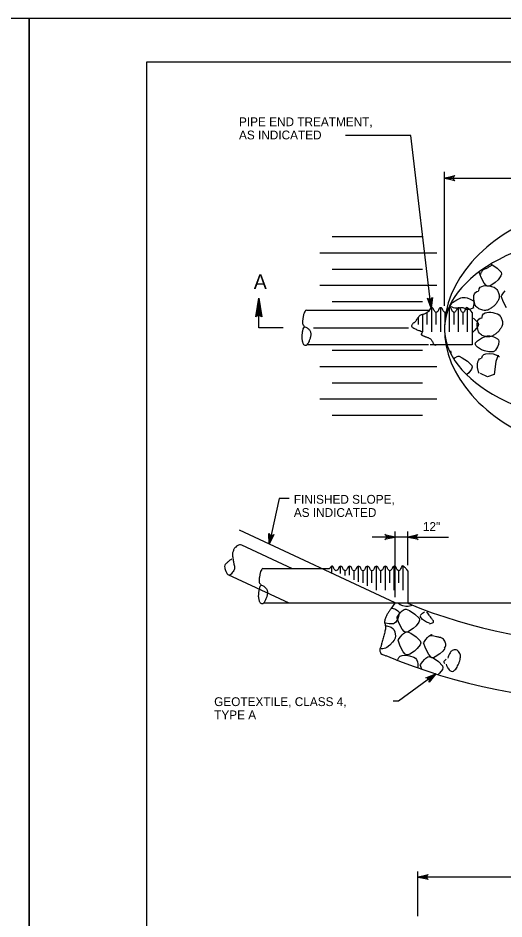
# Model space of a CAD drawing. Extents: x 636183 to 639890, y 299162 to 300538.
# Drawn here: x 638140.2 to 638305.4, y 300231.9 to 300538.4 of the extents above; entities that cross this region are included whole.
import ezdxf

# ---------------------------------------------------------------- set-up
doc = ezdxf.new("R2010")
doc.units = 0
for name, color, linetype in [('1', 7, 'Continuous'), ('Default', 7, 'Continuous'), ('PLT-BNDY', 7, 'Continuous')]:
    doc.layers.add(name, color=color, linetype=linetype)

msp = doc.modelspace()

# ---------------------------------------------------------------- linework, layer by layer
at = {"layer": '1'}
msp.add_lwpolyline([(638969.91, 299959.45), (638969.91, 300523.45), (638183.91, 300523.45), (638183.91, 299959.45), (638969.91, 299959.45), (638969.91, 299985.81), (638769.91, 299985.81), (638769.91, 300050.49), (638969.91, 300050.49), (638969.91, 300079.45), (638769.91, 300079.45), (638769.91, 299959.45), (638848.72, 299959.45), (638848.72, 299985.81), (638848.72, 299959.45), (638925.72, 299959.45), (638925.72, 299985.81), (638925.72, 299973.49), (638969.91, 299973.49)], dxfattribs=at)
at = {"layer": 'Default'}
for p, q in [((638285.16, 300440.54), (638285.16, 300486.1)), ((638246.92, 300464.1), (638277.7, 300464.1)), ((638242.77, 300458.57), (638282.51, 300458.57)), ((638301.04, 300454.66), (638301.2, 300454.6)), ((638301.2, 300454.6), (638303.01, 300453.36)), ((638246.92, 300453.05), (638277.7, 300453.05)), ((638297.62, 300450.2), (638296.96, 300451.97)), ((638303.01, 300453.36), (638304.41, 300451.97)), ((638304.57, 300451.34), (638304.36, 300450.67)), ((638304.41, 300451.97), (638304.57, 300451.34)), ((638298.62, 300448.28), (638297.62, 300450.2)), ((638299.33, 300447.43), (638298.62, 300448.28)), ((638302.42, 300448.48), (638300.86, 300447.46)), ((638303.41, 300449.39), (638302.42, 300448.48)), ((638304.36, 300450.67), (638303.41, 300449.39)), ((638242.77, 300447.52), (638282.51, 300447.52)), ((638299.72, 300447.19), (638299.33, 300447.43)), ((638300.2, 300447.21), (638299.72, 300447.19)), ((638300.86, 300447.46), (638300.2, 300447.21)), ((638305.25, 300444.9), (638305.83, 300445.61)), ((638222, 300433.08), (638222, 300443.14)), ((638287.92, 300441.66), (638289.31, 300442.58)), ((638289.31, 300442.58), (638290.75, 300443.23)), ((638290.75, 300443.23), (638291.22, 300443.35)), ((638291.22, 300443.35), (638292.14, 300443.34)), ((638292.14, 300443.34), (638292.86, 300443.19)), ((638292.86, 300443.19), (638293.9, 300442.81)), ((638293.9, 300442.81), (638294.77, 300442.34)), ((638294.77, 300442.34), (638295.08, 300441.95)), ((638305.2, 300441.75), (638304.44, 300443.79)), ((638304.53, 300443.92), (638305.25, 300444.9)), ((638246.92, 300441.99), (638277.7, 300441.99)), ((638280.83, 300431.71), (638280.83, 300439.82)), ((638283.86, 300431.71), (638283.86, 300439.82)), ((638286.91, 300431.71), (638286.91, 300439.82)), ((638287.16, 300440.54), (638287.09, 300440.69)), ((638287.18, 300440.95), (638287.92, 300441.66)), ((638289.95, 300431.71), (638289.95, 300439.82)), ((638292.99, 300431.71), (638292.99, 300439.82)), ((638295.02, 300440.39), (638294.84, 300439.9)), ((638295.17, 300441.45), (638295.02, 300440.39)), ((638295.08, 300441.95), (638295.17, 300441.45)), ((638306.2, 300439.83), (638305.2, 300441.75)), ((638279.91, 300438.91), (638238.33, 300438.91)), ((638276.27, 300434.14), (638276.27, 300436.71)), ((638277.79, 300431.71), (638277.79, 300437.44)), ((638279.31, 300434.14), (638279.31, 300438.3)), ((638282.34, 300434.14), (638282.34, 300438.3)), ((638285.38, 300434.14), (638285.38, 300438.3)), ((638288.43, 300434.14), (638288.43, 300438.3)), ((638291.47, 300434.14), (638291.47, 300438.3)), ((638294.51, 300438.3), (638294.51, 300427.25)), ((638294.92, 300436.33), (638295.11, 300436.2)), ((638295.11, 300436.2), (638296.51, 300434.81)), ((638230.29, 300433.08), (638222, 300433.08)), ((638240.59, 300433.08), (638272.9, 300433.08)), ((638296.46, 300433.51), (638295.51, 300432.23)), ((638296.67, 300434.18), (638296.46, 300433.51)), ((638296.51, 300434.81), (638296.67, 300434.18)), ((638295.51, 300432.23), (638294.7, 300431.48)), ((638297.76, 300429.57), (638299.2, 300430.22)), ((638299.2, 300430.22), (638299.68, 300430.33)), ((638299.68, 300430.33), (638300.59, 300430.32)), ((638300.59, 300430.32), (638301.31, 300430.17)), ((638301.31, 300430.17), (638302.35, 300429.79)), ((638302.35, 300429.79), (638303.22, 300429.32)), ((638279.71, 300427.25), (638238.33, 300427.25)), ((638294.51, 300427.25), (638280.32, 300427.25)), ((638295.54, 300427.85), (638296.37, 300428.65)), ((638295.86, 300427.02), (638295.54, 300427.67)), ((638296.36, 300426.45), (638295.86, 300427.02)), ((638296.37, 300428.65), (638297.76, 300429.57)), ((638303.47, 300427.37), (638303.16, 300426.54)), ((638303.22, 300429.32), (638303.53, 300428.93)), ((638303.63, 300428.44), (638303.47, 300427.37)), ((638303.53, 300428.93), (638303.63, 300428.44)), ((638246.92, 300425.41), (638277.7, 300425.41)), ((638287.21, 300425.19), (638287.29, 300424.73)), ((638287.29, 300424.73), (638287.3, 300424.4)), ((638297.72, 300425.56), (638296.36, 300426.45)), ((638298.78, 300425.15), (638297.72, 300425.56)), ((638298.05, 300423.52), (638298.58, 300423.92)), ((638298.58, 300423.92), (638299.24, 300424.14)), ((638300.2, 300424.86), (638298.78, 300425.15)), ((638299.24, 300424.14), (638300.62, 300424.25)), ((638301.75, 300424.9), (638300.2, 300424.86)), ((638300.62, 300424.25), (638301.73, 300424.13)), ((638301.73, 300424.13), (638303.22, 300423.64)), ((638302.11, 300425.09), (638301.75, 300424.9)), ((638302.49, 300425.46), (638302.11, 300425.09)), ((638303.16, 300426.54), (638302.49, 300425.46)), ((638303.22, 300423.64), (638303.78, 300423.28)), ((638288.42, 300422.5), (638288.72, 300422.8)), ((638288.72, 300422.8), (638289.41, 300423.25)), ((638289.41, 300423.25), (638289.76, 300423.35)), ((638289.76, 300423.35), (638290.09, 300423.34)), ((638290.09, 300423.34), (638291.22, 300422.88)), ((638291.22, 300422.88), (638293.03, 300421.65)), ((638293.03, 300421.65), (638294.42, 300420.25)), ((638296.38, 300420.65), (638296.5, 300421.44)), ((638296.4, 300419.49), (638296.38, 300420.65)), ((638296.5, 300421.44), (638296.68, 300421.95)), ((638296.68, 300421.95), (638297.11, 300422.5)), ((638297.11, 300422.5), (638297.72, 300422.71)), ((638297.81, 300422.85), (638298.05, 300423.52)), ((638303.78, 300423.28), (638303.82, 300423.23)), ((638242.77, 300419.89), (638282.51, 300419.89)), ((638293.43, 300417.68), (638292.8, 300417.1)), ((638294.37, 300418.96), (638293.43, 300417.68)), ((638294.59, 300419.63), (638294.37, 300418.96)), ((638294.42, 300420.25), (638294.59, 300419.63)), ((638296.74, 300418.03), (638296.4, 300419.49)), ((638297, 300417.52), (638296.74, 300418.03)), ((638246.92, 300414.36), (638277.7, 300414.36)), ((638242.77, 300408.83), (638282.51, 300408.83)), ((638246.92, 300403.31), (638277.7, 300403.31)), ((638268.41, 300339.43), (638215.49, 300364.13)), ((638268.41, 300341.37), (638268.41, 300363.77)), ((638272.66, 300352.33), (638272.66, 300363.77)), ((638233.46, 300351), (638216.26, 300359.03)), ((638243.28, 300351), (638223.65, 300351)), ((638245.9, 300351), (638243.34, 300351)), ((638246.82, 300349.44), (638246.82, 300351.91)), ((638249.86, 300349.45), (638249.86, 300351.91)), ((638251.38, 300348.74), (638251.38, 300350.39)), ((638252.9, 300348.84), (638252.9, 300351.91)), ((638254.42, 300347.32), (638254.42, 300350.39)), ((638255.94, 300346.61), (638255.94, 300351.91)), ((638257.46, 300346.22), (638257.46, 300350.39)), ((638258.98, 300345.19), (638258.98, 300351.91)), ((638260.5, 300346.22), (638260.5, 300350.39)), ((638262.02, 300343.79), (638262.02, 300351.91)), ((638263.54, 300346.22), (638263.54, 300350.39)), ((638265.06, 300343.79), (638265.06, 300351.91)), ((638266.58, 300346.22), (638266.58, 300350.39)), ((638268.1, 300343.79), (638268.1, 300351.91)), ((638269.62, 300346.22), (638269.62, 300350.39)), ((638271.14, 300343.79), (638271.14, 300351.91)), ((638272.66, 300350.39), (638272.66, 300339.34)), ((638232.31, 300339.34), (638211.58, 300349.01)), ((638265.87, 300339.34), (638223.58, 300339.34)), ((638410.83, 300339.34), (638265.87, 300339.34)), ((638269.53, 300339.27), (638269.46, 300339.41)), ((638270.04, 300338.78), (638269.53, 300339.27)), ((638270.94, 300338.41), (638270.04, 300338.78)), ((638272.02, 300338.23), (638270.94, 300338.41)), ((638272.76, 300338.25), (638272.02, 300338.23)), ((638273.68, 300338.46), (638272.76, 300338.25)), ((638274.14, 300338.69), (638273.68, 300338.46)), ((638274.18, 300338.72), (638274.14, 300338.69)), ((638267.28, 300337.67), (638267.41, 300337.64)), ((638267.41, 300337.64), (638268.45, 300337.26)), ((638268.45, 300337.26), (638269.32, 300336.79)), ((638269.05, 300334.62), (638269.77, 300335.6)), ((638269.57, 300334.84), (638269.26, 300334)), ((638269.32, 300336.79), (638269.63, 300336.4)), ((638269.72, 300335.9), (638269.57, 300334.84)), ((638269.63, 300336.4), (638269.72, 300335.9)), ((638269.77, 300335.6), (638270.36, 300336.31)), ((638270.36, 300336.31), (638270.81, 300336.76)), ((638270.81, 300336.76), (638271.5, 300337.22)), ((638271.5, 300337.22), (638271.84, 300337.31)), ((638271.84, 300337.31), (638272.18, 300337.3)), ((638272.18, 300337.3), (638273.31, 300336.84)), ((638273.31, 300336.84), (638275.11, 300335.61)), ((638275.11, 300335.61), (638276.51, 300334.22)), ((638276.9, 300335.15), (638277.73, 300335.95)), ((638277.22, 300334.32), (638276.9, 300334.97)), ((638277.73, 300335.95), (638278.4, 300336.39)), ((638264.99, 300331.69), (638265.58, 300331.63)), ((638266.3, 300332.32), (638265.1, 300332.57)), ((638267.85, 300332.37), (638266.3, 300332.32)), ((638268.21, 300332.56), (638267.85, 300332.37)), ((638268.59, 300332.93), (638268.21, 300332.56)), ((638269.26, 300334), (638268.59, 300332.93)), ((638269.72, 300332.45), (638268.96, 300334.49)), ((638270.72, 300330.52), (638269.72, 300332.45)), ((638275.51, 300331.64), (638274.52, 300330.72)), ((638276.46, 300332.92), (638275.51, 300331.64)), ((638276.67, 300333.59), (638276.46, 300332.92)), ((638276.51, 300334.22), (638276.67, 300333.59)), ((638277.72, 300333.76), (638277.22, 300334.32)), ((638279.08, 300332.86), (638277.72, 300333.76)), ((638280.02, 300332.5), (638279.08, 300332.86)), ((638265.58, 300331.63), (638267.07, 300331.14)), ((638267.07, 300331.14), (638267.62, 300330.78)), ((638267.62, 300330.78), (638267.99, 300330.35)), ((638267.99, 300330.35), (638268.31, 300329.54)), ((638268.31, 300329.54), (638268.43, 300328.83)), ((638268.43, 300328.83), (638268.45, 300328.28)), ((638270.16, 300327.9), (638270.75, 300328.6)), ((638271.43, 300329.67), (638270.72, 300330.52)), ((638270.75, 300328.6), (638271.2, 300329.06)), ((638271.2, 300329.06), (638271.89, 300329.52)), ((638271.82, 300329.44), (638271.43, 300329.67)), ((638272.31, 300329.45), (638271.82, 300329.44)), ((638271.89, 300329.52), (638272.23, 300329.61)), ((638272.23, 300329.61), (638272.57, 300329.6)), ((638272.97, 300329.7), (638272.31, 300329.45)), ((638272.57, 300329.6), (638273.7, 300329.14)), ((638274.52, 300330.72), (638272.97, 300329.7)), ((638273.7, 300329.14), (638275.5, 300327.9)), ((638279.87, 300328.11), (638280.56, 300328.57)), ((638280.56, 300328.57), (638280.9, 300328.66)), ((638280.9, 300328.66), (638280.96, 300328.66)), ((638267.51, 300326.06), (638266.59, 300325.09)), ((638268.04, 300326.78), (638267.51, 300326.06)), ((638268.34, 300327.48), (638268.04, 300326.78)), ((638268.45, 300328.28), (638268.34, 300327.48)), ((638270.11, 300324.74), (638269.36, 300326.78)), ((638269.44, 300326.92), (638270.16, 300327.9)), ((638275.5, 300327.9), (638276.9, 300326.52)), ((638277.06, 300325.89), (638276.85, 300325.22)), ((638276.9, 300326.52), (638277.06, 300325.89)), ((638278.78, 300323.8), (638278.02, 300325.84)), ((638278.11, 300325.97), (638278.83, 300326.95)), ((638278.83, 300326.95), (638279.42, 300327.66)), ((638279.42, 300327.66), (638279.87, 300328.11)), ((638264.15, 300323.83), (638263.59, 300323.82)), ((638265.08, 300324.04), (638264.15, 300323.83)), ((638265.54, 300324.27), (638265.08, 300324.04)), ((638266.59, 300325.09), (638265.54, 300324.27)), ((638271.12, 300322.82), (638270.11, 300324.74)), ((638271.82, 300321.97), (638271.12, 300322.82)), ((638274.91, 300323.02), (638273.36, 300322)), ((638275.91, 300323.94), (638274.91, 300323.02)), ((638276.85, 300325.22), (638275.91, 300323.94)), ((638279.78, 300321.88), (638278.78, 300323.8)), ((638284.57, 300322.99), (638283.58, 300322.08)), ((638285.22, 300323.87), (638284.57, 300322.99)), ((638268.98, 300319.96), (638269.27, 300320.06)), ((638269.35, 300320.2), (638269.6, 300320.87)), ((638269.6, 300320.87), (638270.13, 300321.27)), ((638270.13, 300321.27), (638270.78, 300321.49)), ((638270.78, 300321.49), (638272.17, 300321.6)), ((638272.21, 300321.74), (638271.82, 300321.97)), ((638272.17, 300321.6), (638273.28, 300321.47)), ((638272.7, 300321.75), (638272.21, 300321.74)), ((638273.36, 300322), (638272.7, 300321.75)), ((638273.28, 300321.47), (638274.77, 300320.99)), ((638274.77, 300320.99), (638275.33, 300320.63)), ((638275.33, 300320.63), (638275.69, 300320.2)), ((638275.69, 300320.2), (638276.01, 300319.39)), ((638276.01, 300319.39), (638276.13, 300318.68)), ((638277.02, 300318.46), (638277.74, 300319.45)), ((638277.74, 300319.45), (638278.33, 300320.15)), ((638278.33, 300320.15), (638278.78, 300320.6)), ((638278.78, 300320.6), (638279.47, 300321.06)), ((638279.47, 300321.06), (638279.81, 300321.16)), ((638280.49, 300321.03), (638279.78, 300321.88)), ((638279.81, 300321.16), (638280.15, 300321.14)), ((638280.15, 300321.14), (638281.28, 300320.69)), ((638280.88, 300320.79), (638280.49, 300321.03)), ((638281.37, 300320.8), (638280.88, 300320.79)), ((638281.28, 300320.69), (638283.08, 300319.45)), ((638282.02, 300321.06), (638281.37, 300320.8)), ((638283.58, 300322.08), (638282.02, 300321.06)), ((638283.08, 300319.45), (638284.48, 300318.06)), ((638284.96, 300319.55), (638285.69, 300320.25)), ((638285.26, 300318.76), (638284.96, 300319.37)), ((638276.15, 300318.13), (638276.05, 300317.35)), ((638276.13, 300318.68), (638276.15, 300318.13)), ((638277.49, 300316.84), (638276.93, 300318.33)), ((638284.43, 300316.76), (638283.48, 300315.48)), ((638284.64, 300317.43), (638284.43, 300316.76)), ((638284.48, 300318.06), (638284.64, 300317.43)), ((638283.48, 300315.48), (638283.01, 300315.05)), ((638276.12, 300232.86), (638276.12, 300248.07))]:
    msp.add_line(p, q, dxfattribs=at)
for points in [[(638280.64, 300439.76), (638273.68, 300498.51), (638251.54, 300498.51)], [(638288.4, 300483.31), (638288.67, 300483.09), (638285.16, 300483.92), (638288.4, 300483.31), (638288.2, 300483.68), (638285.16, 300483.92), (638288.19, 300484.2), (638288.37, 300484.58), (638285.16, 300483.92), (638288.65, 300484.84), (638288.37, 300484.58)], [(638285.16, 300483.92), (638423.33, 300483.92)], [(638221.23, 300437.04), (638221.68, 300437.26), (638222, 300443.14), (638221.23, 300437.04), (638220.97, 300436.72), (638222, 300443.14), (638222.29, 300437.27), (638222.73, 300437.05), (638222, 300443.14), (638223.02, 300436.72), (638222.73, 300437.05)], [(638280.9, 300443.04), (638281.09, 300443.34), (638280.64, 300439.76), (638280.9, 300443.04), (638280.55, 300442.81), (638280.64, 300439.76), (638280.03, 300442.74), (638279.64, 300442.88), (638280.64, 300439.76), (638279.36, 300443.13), (638279.64, 300442.88)], [(638303.43, 300423.74), (638302.66, 300421.6), (638302.07, 300417.13), (638299.74, 300416.35), (638297.41, 300417.52)], [(638232.34, 300374.97), (638228.97, 300374.97), (638225.53, 300359.45)], [(638226.86, 300362.46), (638227.14, 300362.67), (638225.53, 300359.45), (638226.86, 300362.46), (638226.46, 300362.35), (638225.53, 300359.45), (638225.95, 300362.46), (638225.62, 300362.72), (638225.53, 300359.45), (638225.43, 300363.05), (638225.62, 300362.72)], [(638265.19, 300362.5), (638264.92, 300362.72), (638268.41, 300361.83), (638265.19, 300362.5), (638265.38, 300362.12), (638268.41, 300361.83), (638265.38, 300361.6), (638265.2, 300361.23), (638268.41, 300361.83), (638264.91, 300360.97), (638265.2, 300361.23)], [(638275.89, 300361.2), (638276.16, 300360.98), (638272.66, 300361.83), (638275.89, 300361.2), (638275.69, 300361.58), (638272.66, 300361.83), (638275.69, 300362.1), (638275.87, 300362.48), (638272.66, 300361.83), (638276.15, 300362.73), (638275.87, 300362.48)], [(638272.66, 300361.83), (638260.58, 300361.83)], [(638272.66, 300361.83), (638286.47, 300361.83)], [(638282.18, 300315.3), (638269.5, 300305.99), (638267.7, 300305.99)], [(638279.21, 300313.87), (638278.86, 300313.89), (638282.18, 300315.3), (638279.21, 300313.87), (638279.59, 300313.69), (638282.18, 300315.3), (638279.91, 300313.28), (638279.99, 300312.87), (638282.18, 300315.3), (638279.92, 300312.5), (638279.99, 300312.87)], [(638279.36, 300245.52), (638279.63, 300245.3), (638276.12, 300246.14), (638279.36, 300245.52), (638279.16, 300245.89), (638276.12, 300246.14), (638279.15, 300246.42), (638279.33, 300246.79), (638276.12, 300246.14), (638279.61, 300247.05), (638279.33, 300246.79)], [(638439.16, 300246.14), (638276.12, 300246.14)]]:
    msp.add_lwpolyline(points, dxfattribs=at)
for radius in [179.62, 198.96]:
    msp.add_arc((638341.74, 300505.14), radius, 247.3801, 292.6199, dxfattribs=at)
for ratio, end_param in [(0.656, 4.712389), (0.5, 7.760105)]:
    msp.add_ellipse((638354.24, 300432.78), major_axis=(69.08, 0), ratio=ratio, start_param=1.570796, end_param=end_param, dxfattribs=at)
for points in [[(638301.49, 300454.43), (638301.03, 300454.19), (638300.58, 300453.92), (638300.13, 300453.65), (638299.25, 300453.13), (638298.27, 300452.81), (638297.61, 300451.91), (638297.43, 300451.67), (638297.45, 300451.39), (638297.41, 300451.13)], [(638296.86, 300445.65), (638296.89, 300447.76), (638302.29, 300447.29), (638303.2, 300445.65), (638303.71, 300444.73), (638303.89, 300443.07), (638303.24, 300442.08), (638302.6, 300441.1), (638301.72, 300440.22), (638300.74, 300439.58), (638299.61, 300438.84), (638297.68, 300439.07), (638296.64, 300439.67), (638295.15, 300440.53), (638294.82, 300445.47), (638296.77, 300445.52)], [(638238.33, 300438.91), (638238.12, 300439.28), (638237.46, 300438.24), (638237.31, 300437.73), (638237.21, 300437.36), (638237.15, 300437), (638237.09, 300436.64), (638237, 300436.06), (638236.91, 300435.47), (638236.88, 300434.89), (638236.85, 300434.48), (638237.03, 300434.09), (638237.31, 300433.73), (638237.68, 300433.25), (638238.3, 300433.24), (638238.7, 300432.85), (638239.05, 300432.51), (638239.39, 300432.16), (638239.57, 300431.69), (638239.76, 300431.19), (638239.74, 300430.66), (638239.64, 300430.16), (638239.55, 300429.67), (638239.4, 300429.19), (638239.21, 300428.7), (638238.99, 300428.16), (638238.74, 300427.68), (638238.33, 300427.25)], [(638294.51, 300438.3), (638294, 300438.98), (638293.49, 300439.46), (638292.99, 300439.82), (638292.48, 300440.18), (638291.97, 300438.3), (638291.47, 300438.3), (638290.96, 300438.3), (638290.45, 300439.82), (638289.95, 300439.82), (638289.44, 300439.82), (638288.93, 300438.3), (638288.43, 300438.3), (638287.92, 300438.3), (638287.41, 300439.82), (638286.91, 300439.82), (638286.4, 300439.82), (638285.89, 300438.3), (638285.38, 300438.3), (638284.88, 300438.3), (638284.37, 300439.82), (638283.86, 300439.82), (638283.36, 300439.82), (638282.85, 300438.3), (638282.34, 300438.3), (638281.84, 300438.3), (638281.33, 300439.82), (638280.83, 300439.82), (638280.32, 300439.82), (638279.81, 300438.3), (638279.31, 300438.3)], [(638295.08, 300439.86), (638294.38, 300439.44), (638293.64, 300439.27), (638292.94, 300439.28), (638292.36, 300439.29), (638291.78, 300439.82), (638291.19, 300439.86), (638290.63, 300439.9), (638290.03, 300439.62), (638289.44, 300439.67), (638288.63, 300439.73), (638287.77, 300440.01), (638287.11, 300440.44), (638286.93, 300440.57), (638287.28, 300440.95), (638287.5, 300441.03)], [(638279.31, 300438.3), (638278.98, 300438.08), (638278.63, 300437.9), (638278.29, 300437.73), (638277.87, 300437.52), (638277.39, 300437.52), (638276.98, 300437.29), (638276.66, 300437.11), (638276.41, 300436.85), (638276.18, 300436.56), (638275.8, 300436.11), (638275.59, 300435.55), (638275.23, 300435.11), (638275.02, 300434.84), (638274.67, 300434.71), (638274.43, 300434.45), (638274.17, 300434.19), (638273.83, 300433.68), (638274.06, 300433.44), (638274.42, 300433.07), (638274.96, 300432.82), (638275.45, 300432.56), (638276.08, 300432.23), (638276.81, 300432.12), (638277.41, 300431.76), (638277.74, 300431.56), (638277.07, 300430.78), (638277.41, 300430.6), (638277.72, 300430.43), (638278.03, 300430.28), (638278.36, 300430.16), (638278.55, 300430.09), (638278.75, 300430.02), (638278.94, 300429.94), (638279.36, 300429.78), (638279.77, 300429.63), (638280.18, 300429.43), (638280.55, 300429.25), (638280.74, 300428.82), (638280.98, 300428.49), (638281.2, 300428.18), (638281.25, 300427.78), (638281.49, 300427.47), (638281.66, 300427.24), (638282.1, 300427.07), (638282.29, 300427.25)], [(638298, 300436.6), (638298.03, 300438.71), (638303.43, 300438.23), (638304.34, 300436.6), (638304.85, 300435.68), (638305.03, 300434.01), (638304.38, 300433.03), (638303.74, 300432.05), (638302.86, 300431.16), (638301.88, 300430.52), (638300.75, 300429.79), (638298.82, 300430.01), (638297.78, 300430.61), (638296.29, 300431.47), (638295.96, 300436.42), (638297.91, 300436.46)], [(638238.33, 300427.25), (638238.18, 300426.92), (638237.41, 300427.12), (638237.24, 300427.47), (638237.06, 300427.84), (638236.94, 300428.23), (638236.88, 300428.63), (638236.81, 300429.04), (638236.71, 300429.46), (638236.73, 300429.87), (638236.75, 300430.35), (638236.81, 300430.84), (638236.88, 300431.32), (638236.92, 300431.62), (638236.96, 300431.91), (638237.02, 300432.2), (638237.12, 300432.61), (638237.33, 300433.23), (638237.53, 300433.36)], [(638216.26, 300359.03), (638215.67, 300359.36), (638214.76, 300358.97), (638214.17, 300358.42), (638213.78, 300358.07), (638213.53, 300357.71), (638213.38, 300357.24), (638213.2, 300356.72), (638213.07, 300356.19), (638213.11, 300355.66), (638213.17, 300354.96), (638213.27, 300354.26), (638213.38, 300353.56), (638213.48, 300352.9), (638213.69, 300352.25), (638213.77, 300351.59), (638213.85, 300350.99), (638213.54, 300350.44), (638213.11, 300349.88), (638212.71, 300349.34), (638211.97, 300348.68), (638211.58, 300349.01)], [(638211.58, 300349.01), (638211.16, 300349.51), (638210.92, 300350.09), (638210.75, 300350.67), (638210.55, 300351.37), (638210.46, 300352.37), (638211.01, 300352.91), (638211.36, 300353.24), (638211.71, 300353.53), (638212.06, 300353.82), (638212.33, 300354.04), (638212.59, 300354.26), (638212.85, 300354.48)], [(638223.58, 300351), (638223.37, 300351.37), (638222.71, 300350.32), (638222.56, 300349.82), (638222.46, 300349.45), (638222.4, 300349.09), (638222.34, 300348.72), (638222.25, 300348.14), (638222.16, 300347.56), (638222.13, 300346.98), (638222.1, 300346.57), (638222.28, 300346.17), (638222.56, 300345.81), (638222.93, 300345.34), (638223.55, 300345.33), (638223.95, 300344.94), (638224.3, 300344.59), (638224.64, 300344.25), (638224.82, 300343.77), (638225.01, 300343.28), (638224.99, 300342.74), (638224.89, 300342.25), (638224.8, 300341.75), (638224.65, 300341.27), (638224.46, 300340.79), (638224.24, 300340.25), (638223.99, 300339.76), (638223.58, 300339.34)], [(638272.66, 300350.39), (638272.15, 300351.07), (638271.64, 300351.55), (638271.14, 300351.91), (638270.63, 300352.27), (638270.12, 300350.39), (638269.62, 300350.39), (638269.11, 300350.39), (638268.6, 300351.91), (638268.1, 300351.91), (638267.59, 300351.91), (638267.08, 300350.39), (638266.58, 300350.39), (638266.07, 300350.39), (638265.56, 300351.91), (638265.06, 300351.91), (638264.55, 300351.91), (638264.04, 300350.39), (638263.54, 300350.39), (638263.03, 300350.39), (638262.52, 300351.91), (638262.02, 300351.91), (638261.51, 300351.91), (638261, 300350.39), (638260.5, 300350.39), (638259.99, 300350.39), (638259.48, 300351.91), (638258.98, 300351.91), (638258.47, 300351.91), (638257.96, 300350.39), (638257.46, 300350.39), (638256.95, 300350.39), (638256.44, 300351.91), (638255.94, 300351.91), (638255.43, 300351.91), (638254.92, 300350.39), (638254.42, 300350.39), (638253.91, 300350.39), (638253.4, 300351.91), (638252.9, 300351.91), (638252.39, 300351.91), (638251.88, 300350.39), (638251.38, 300350.39), (638250.87, 300350.39), (638250.36, 300351.91), (638249.86, 300351.91), (638249.35, 300351.91), (638248.84, 300350.39), (638248.34, 300350.39), (638247.83, 300350.39), (638247.33, 300351.97), (638246.82, 300351.91), (638246.51, 300351.87), (638246.21, 300351.03), (638245.9, 300351)], [(638223.58, 300339.34), (638223.43, 300339.01), (638222.66, 300339.21), (638222.49, 300339.55), (638222.31, 300339.93), (638222.19, 300340.32), (638222.13, 300340.72), (638222.06, 300341.13), (638221.96, 300341.54), (638221.98, 300341.96), (638222, 300342.44), (638222.06, 300342.93), (638222.13, 300343.41), (638222.17, 300343.7), (638222.21, 300343.99), (638222.27, 300344.28), (638222.37, 300344.7), (638222.58, 300345.32), (638222.78, 300345.45)], [(638268.41, 300339.43), (638267.76, 300338.65), (638267.19, 300337.85), (638266.63, 300337), (638265.99, 300336.04), (638265.38, 300335.1), (638265.01, 300334.01), (638264.6, 300332.81), (638265.26, 300331.49), (638265.01, 300330.28), (638264.68, 300328.65), (638264.14, 300327.05), (638263.77, 300325.43), (638263.55, 300324.49), (638263, 300323.48), (638263.39, 300322.57), (638263.68, 300321.89), (638264.54, 300321.71), (638265.22, 300321.48)], [(638280.07, 300332.34), (638280.58, 300332.49), (638281.55, 300332.7), (638281.43, 300333.12), (638281.33, 300333.5), (638280.93, 300333.91), (638280.66, 300334.29), (638280.14, 300335), (638279.64, 300335.72), (638279.1, 300336.42)], [(638285.12, 300323.99), (638285.54, 300324.48), (638285.69, 300325.2), (638285.51, 300325.74), (638285.29, 300326.4), (638284.84, 300327.1), (638284.15, 300327.48), (638283.96, 300327.59), (638283.77, 300327.64), (638283.57, 300327.68), (638282.47, 300327.91), (638281.39, 300328.2), (638280.27, 300328.26)], [(638285.71, 300318.55), (638285.88, 300317.99), (638286.13, 300317.49), (638286.48, 300317), (638286.9, 300316.42), (638287.94, 300316), (638288.43, 300316.41), (638288.99, 300316.89), (638289.43, 300317.6), (638289.79, 300318.35), (638290.22, 300319.26), (638290.48, 300320.17), (638290.57, 300321.07), (638290.62, 300321.66), (638290.39, 300322.25), (638289.98, 300322.82), (638289.34, 300323.73), (638287.59, 300323.29), (638287.07, 300322.43), (638286.73, 300321.88), (638286.45, 300321.31), (638286.29, 300320.68)]]:
    msp.add_open_spline(points, degree=3, dxfattribs=at)
at = {"layer": 'PLT-BNDY'}
for points in [[(637302.91, 300538.45), (638143.91, 300538.45), (638143.91, 299944.45), (637302.91, 299944.45)], [(638143.91, 300538.45), (638984.91, 300538.45), (638984.91, 299944.45), (638143.91, 299944.45)]]:
    msp.add_lwpolyline(points, close=True, dxfattribs=at)

# ---------------------------------------------------------------- texts
at = {"layer": 'Default'}
for s, height, p in [('PIPE END TREATMENT,', 2.998, (638215.3, 300501.64)), ('AS INDICATED', 2.998, (638215.3, 300497.15)), ('A', 5, (638220.31, 300446.23)), ('FINISHED SLOPE,', 2.998, (638233.94, 300373.18)), ('AS INDICATED', 2.998, (638233.94, 300368.69)), ('12"', 2.998, (638277.81, 300363.92)), ('GEOTEXTILE, CLASS 4,', 2.998, (638206.86, 300304.33)), ('TYPE A', 2.998, (638206.86, 300299.83))]:
    msp.add_text(s, height=height, dxfattribs=at).set_placement(p)

doc.saveas('drawing.dxf')
